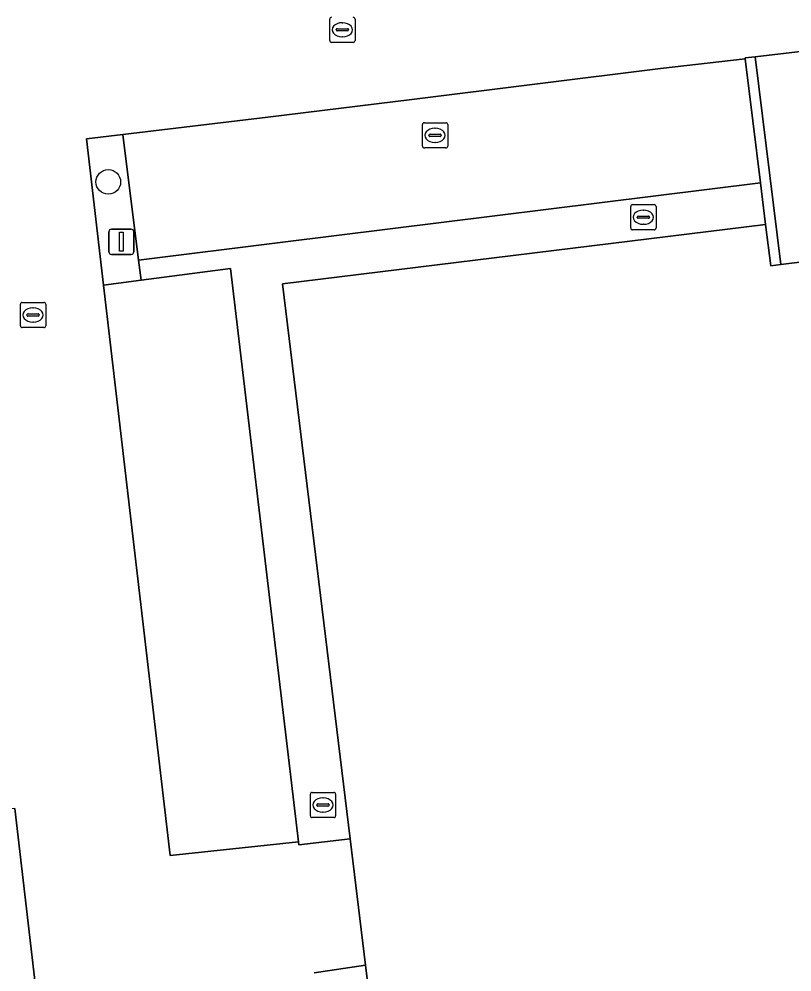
# Model space of a CAD drawing. Extents: x 161477 to 163040, y 383680 to 384871.
# Drawn here: x 161909.43 to 161940.05, y 383960.61 to 383998.38 of the extents above; entities that cross this region are included whole.
import ezdxf

# ---------------------------------------------------------------- set-up
doc = ezdxf.new("R2010")
doc.units = 0
for name, color, linetype in [('IMGEO_Boom', 7, 'Continuous'), ('IMGEO_Groenvoorziening', 7, 'Continuous'), ('IMGEO_Kolk', 7, 'Continuous'), ('IMGEO_Lichtmast', 7, 'Continuous'), ('IMGEO_Muur', 7, 'Continuous'), ('IMGEO_Pand', 7, 'Continuous'), ('IMGEO_Parkeervlak_open', 7, 'Continuous'), ('IMGEO_Rijbaan_lokaal_gesloten', 7, 'Continuous'), ('IMGEO_Rijbaan_lokaal_open', 7, 'Continuous'), ('IMGEO_Rioolput', 7, 'Continuous')]:
    doc.layers.add(name, color=color, linetype=linetype)

msp = doc.modelspace()

# ---------------------------------------------------------------- linework, layer by layer
at = {"layer": 'IMGEO_Boom'}
msp.add_circle((161912.96, 383991.924), 0.489, dxfattribs=at)
at = {"layer": 'IMGEO_Groenvoorziening'}
for points in [[(161913.541, 383993.804), (161912.099, 383993.625), (161912.774, 383987.826), (161914.265, 383988.024), (161914.157, 383988.828)], [(161919.858, 383987.878), (161939.001, 383990.24), (161938.798, 383991.883), (161919.873, 383989.537), (161914.157, 383988.828), (161914.265, 383988.024), (161917.796, 383988.495), (161920.501, 383965.765), (161920.514, 383965.656), (161922.541, 383965.891)]]:
    msp.add_lwpolyline(points, close=True, dxfattribs=at)
msp.add_lwpolyline([(161924.788, 383947.478), (161923.153, 383960.88), (161921.117, 383960.583)], dxfattribs=at)
at = {"layer": 'IMGEO_Kolk'}
for p, q in [((161921.734, 383997.526), (161921.734, 383998.378)), ((161922.222, 383998.232), (161922.247, 383998.232)), ((161922.735, 383998.378), (161922.735, 383997.526)), ((161921.993, 383997.946), (161921.993, 383997.958)), ((161922.431, 383997.909), (161922.033, 383997.909)), ((161922.036, 383997.995), (161922.434, 383997.995)), ((161922.245, 383997.672), (161922.22, 383997.672)), ((161922.477, 383997.958), (161922.477, 383997.946)), ((161922.661, 383997.452), (161921.809, 383997.452)), ((161933.659, 383990.098), (161933.659, 383990.95)), ((161933.734, 383991.024), (161934.586, 383991.024)), ((161934.66, 383990.95), (161934.66, 383990.098)), ((161933.918, 383990.518), (161933.918, 383990.53)), ((161934.356, 383990.481), (161933.958, 383990.481)), ((161933.961, 383990.567), (161934.359, 383990.567)), ((161934.147, 383990.804), (161934.172, 383990.804)), ((161934.402, 383990.53), (161934.402, 383990.518)), ((161934.17, 383990.244), (161934.145, 383990.244)), ((161934.586, 383990.024), (161933.734, 383990.024)), ((161909.48, 383986.223), (161909.48, 383987.075)), ((161909.555, 383987.149), (161910.407, 383987.149)), ((161910.481, 383987.075), (161910.481, 383986.223)), ((161909.782, 383986.692), (161910.18, 383986.692)), ((161909.968, 383986.929), (161909.993, 383986.929)), ((161909.739, 383986.643), (161909.739, 383986.655)), ((161910.177, 383986.606), (161909.779, 383986.606)), ((161909.991, 383986.369), (161909.966, 383986.369)), ((161910.223, 383986.655), (161910.223, 383986.643)), ((161910.407, 383986.149), (161909.555, 383986.149))]:
    msp.add_line(p, q, dxfattribs=at)
for points in [[(161921.734, 383997.526), (161921.734, 383998.378)], [(161922.735, 383998.378), (161922.735, 383997.526)], [(161922.661, 383997.452), (161921.809, 383997.452)], [(161933.659, 383990.098), (161933.659, 383990.95)], [(161933.734, 383991.024), (161934.586, 383991.024)], [(161934.66, 383990.95), (161934.66, 383990.098)], [(161934.586, 383990.024), (161933.734, 383990.024)], [(161909.48, 383986.223), (161909.48, 383987.075)], [(161909.555, 383987.149), (161910.407, 383987.149)], [(161910.481, 383987.075), (161910.481, 383986.223)], [(161910.407, 383986.149), (161909.555, 383986.149)]]:
    msp.add_lwpolyline(points, dxfattribs=at)
for centre, radius, start, end in [((161921.811, 383998.376), 0.0765, 91.552, 178.448), ((161921.811, 383998.376), 0.0765, 91.552, 178.448), ((161922.659, 383998.376), 0.0765, 1.552, 88.448), ((161922.659, 383998.376), 0.0765, 1.552, 88.448), ((161922.033, 383997.955), 0.0403, 85.8775, 175.7526), ((161922.03, 383997.945), 0.0366, 178.938, 274.7102), ((161922.434, 383997.952), 0.043, 264.8664, 352.4533), ((161922.438, 383997.957), 0.0386, 1.7309, 96.639), ((161921.811, 383997.528), 0.0765, 181.552, 268.448), ((161921.811, 383997.528), 0.0765, 181.552, 268.448), ((161922.659, 383997.528), 0.0765, 271.552, 358.448), ((161922.659, 383997.528), 0.0765, 271.552, 358.448), ((161933.736, 383990.948), 0.0765, 91.552, 178.448), ((161933.736, 383990.948), 0.0765, 91.552, 178.448), ((161934.584, 383990.948), 0.0765, 1.552, 88.448), ((161934.584, 383990.948), 0.0765, 1.552, 88.448), ((161933.958, 383990.527), 0.0403, 85.8775, 175.7526), ((161933.955, 383990.517), 0.0366, 178.938, 274.7102), ((161934.359, 383990.524), 0.043, 264.8664, 352.4533), ((161934.363, 383990.529), 0.0386, 1.7309, 96.639), ((161933.736, 383990.1), 0.0765, 181.552, 268.448), ((161933.736, 383990.1), 0.0765, 181.552, 268.448), ((161934.584, 383990.1), 0.0765, 271.552, 358.448), ((161934.584, 383990.1), 0.0765, 271.552, 358.448), ((161909.557, 383987.073), 0.0765, 91.552, 178.448), ((161909.557, 383987.073), 0.0765, 91.552, 178.448), ((161910.405, 383987.073), 0.0765, 1.552, 88.448), ((161910.405, 383987.073), 0.0765, 1.552, 88.448), ((161909.779, 383986.652), 0.0403, 85.8775, 175.7526), ((161910.184, 383986.654), 0.0386, 1.7309, 96.639), ((161909.776, 383986.642), 0.0366, 178.938, 274.7102), ((161910.18, 383986.649), 0.043, 264.8664, 352.4533), ((161909.557, 383986.225), 0.0765, 181.552, 268.448), ((161909.557, 383986.225), 0.0765, 181.552, 268.448), ((161910.405, 383986.225), 0.0765, 271.552, 358.448), ((161910.405, 383986.225), 0.0765, 271.552, 358.448)]:
    msp.add_arc(centre, radius, start, end, dxfattribs=at)
for centre, major_axis, ratio, start_param, end_param in [((161922.221, 383997.952), (-0.387, 0.002), 0.722429, 4.712389, 7.853982), ((161922.246, 383997.952), (-0.39, 0.002), 0.717154, 1.570796, 4.712389), ((161934.146, 383990.524), (-0.387, 0.002), 0.722429, 4.712389, 7.853982), ((161934.171, 383990.524), (-0.39, 0.002), 0.717154, 1.570796, 4.712389), ((161909.967, 383986.649), (-0.387, 0.002), 0.722429, 4.712389, 7.853982), ((161909.992, 383986.649), (-0.39, 0.002), 0.717154, 1.570796, 4.712389)]:
    msp.add_ellipse(centre, major_axis=major_axis, ratio=ratio, start_param=start_param, end_param=end_param, dxfattribs=at)
at = {"layer": 'IMGEO_Lichtmast'}
for p, q in [((161912.983, 383989.151), (161912.983, 383989.951)), ((161912.983, 383989.951), (161912.983, 383989.151)), ((161913.083, 383990.051), (161913.873, 383990.051)), ((161913.873, 383990.051), (161913.083, 383990.051)), ((161913.973, 383989.951), (161913.973, 383989.151)), ((161913.973, 383989.151), (161913.973, 383989.951)), ((161913.873, 383989.051), (161913.083, 383989.051)), ((161913.083, 383989.051), (161913.873, 383989.051))]:
    msp.add_line(p, q, dxfattribs=at)
msp.add_lwpolyline([(161913.403, 383989.926), (161913.553, 383989.926), (161913.553, 383989.176), (161913.403, 383989.176), (161913.403, 383989.926)], dxfattribs=at)
for centre, start, end in [((161913.083, 383989.951), 90, 180), ((161913.083, 383989.951), 90, 180), ((161913.873, 383989.951), 0, 90), ((161913.873, 383989.951), 360, 90), ((161913.083, 383989.151), 180, 270), ((161913.083, 383989.151), 180, 270), ((161913.873, 383989.151), 270, 0), ((161913.873, 383989.151), 270, 0)]:
    msp.add_arc(centre, 0.1, start, end, dxfattribs=at)
at = {"layer": 'IMGEO_Muur'}
msp.add_lwpolyline([(161938.584, 383996.887), (161938.187, 383996.838), (161938.191, 383996.806), (161938.798, 383991.883), (161939.001, 383990.24), (161939.204, 383988.597), (161939.601, 383988.646)], close=True, dxfattribs=at)
at = {"layer": 'IMGEO_Pand'}
msp.add_lwpolyline([(161949.098, 384000.565), (161949.412, 383998.153), (161949.604, 383996.676), (161950.476, 383989.986), (161944.534, 383989.254), (161939.601, 383988.646), (161939.204, 383988.597), (161939.001, 383990.24), (161919.858, 383987.878), (161922.541, 383965.891), (161923.153, 383960.88), (161924.788, 383947.478), (161955.119, 383951.24), (161955.133, 383951.147), (161955.356, 383949.45), (161969.073, 383951.131), (161968.408, 383956.619), (161965.92, 383976.575), (161964.461, 383988.274)], dxfattribs=at)
at = {"layer": 'IMGEO_Parkeervlak_open'}
for points in [[(161938.191, 383996.806), (161934.835, 383996.414), (161924.993, 383995.185), (161919.281, 383994.496), (161913.541, 383993.804), (161914.157, 383988.828), (161919.873, 383989.537), (161938.798, 383991.883)], [(161914.265, 383988.024), (161912.774, 383987.826), (161915.407, 383965.229), (161920.501, 383965.765), (161917.796, 383988.495)], [(161909.262, 383967.093), (161904.284, 383966.57), (161906.742, 383946.246), (161911.624, 383946.759)]]:
    msp.add_lwpolyline(points, close=True, dxfattribs=at)
at = {"layer": 'IMGEO_Rijbaan_lokaal_gesloten'}
msp.add_lwpolyline([(161943.521, 383997.465), (161938.584, 383996.887), (161939.601, 383988.646), (161944.534, 383989.254)], close=True, dxfattribs=at)
at = {"layer": 'IMGEO_Rijbaan_lokaal_open'}
for points in [[(161921.117, 383960.583), (161923.153, 383960.88), (161922.541, 383965.891), (161920.514, 383965.656), (161920.501, 383965.765), (161915.407, 383965.229), (161912.774, 383987.826), (161912.099, 383993.625), (161913.541, 383993.804), (161919.281, 383994.496), (161924.993, 383995.185), (161934.835, 383996.414), (161938.191, 383996.806), (161938.187, 383996.838), (161938.584, 383996.887), (161943.521, 383997.465)], [(161909.262, 383967.093), (161911.624, 383946.759)]]:
    msp.add_lwpolyline(points, dxfattribs=at)
at = {"layer": 'IMGEO_Rioolput'}
for p, q in [((161925.482, 383994.268), (161926.334, 383994.268)), ((161925.407, 383993.342), (161925.407, 383994.194)), ((161925.895, 383994.048), (161925.92, 383994.048)), ((161926.408, 383994.194), (161926.408, 383993.342)), ((161925.666, 383993.762), (161925.666, 383993.774)), ((161926.104, 383993.725), (161925.706, 383993.725)), ((161925.709, 383993.811), (161926.107, 383993.811)), ((161925.918, 383993.488), (161925.893, 383993.488)), ((161926.15, 383993.774), (161926.15, 383993.762)), ((161926.334, 383993.268), (161925.482, 383993.268)), ((161920.966, 383966.802), (161920.966, 383967.654)), ((161921.041, 383967.728), (161921.893, 383967.728)), ((161921.454, 383967.508), (161921.479, 383967.508)), ((161921.967, 383967.654), (161921.967, 383966.802)), ((161921.225, 383967.222), (161921.225, 383967.234)), ((161921.663, 383967.185), (161921.265, 383967.185)), ((161921.268, 383967.271), (161921.666, 383967.271)), ((161921.709, 383967.234), (161921.709, 383967.222)), ((161921.893, 383966.728), (161921.041, 383966.728)), ((161921.477, 383966.948), (161921.452, 383966.948))]:
    msp.add_line(p, q, dxfattribs=at)
for points in [[(161925.482, 383994.268), (161926.334, 383994.268)], [(161925.407, 383993.342), (161925.407, 383994.194)], [(161926.408, 383994.194), (161926.408, 383993.342)], [(161926.334, 383993.268), (161925.482, 383993.268)], [(161920.966, 383966.802), (161920.966, 383967.654)], [(161921.041, 383967.728), (161921.893, 383967.728)], [(161921.967, 383967.654), (161921.967, 383966.802)], [(161921.893, 383966.728), (161921.041, 383966.728)]]:
    msp.add_lwpolyline(points, dxfattribs=at)
for centre, radius, start, end in [((161925.484, 383994.192), 0.0765, 91.552, 178.448), ((161925.484, 383994.192), 0.0765, 91.552, 178.448), ((161926.332, 383994.192), 0.0765, 1.552, 88.448), ((161926.332, 383994.192), 0.0765, 1.552, 88.448), ((161925.706, 383993.771), 0.0403, 85.8775, 175.7526), ((161925.703, 383993.761), 0.0366, 178.938, 274.7102), ((161926.107, 383993.768), 0.043, 264.8664, 352.4533), ((161926.111, 383993.773), 0.0386, 1.7309, 96.639), ((161925.484, 383993.344), 0.0765, 181.552, 268.448), ((161925.484, 383993.344), 0.0765, 181.552, 268.448), ((161926.332, 383993.344), 0.0765, 271.552, 358.448), ((161926.332, 383993.344), 0.0765, 271.552, 358.448), ((161921.043, 383967.652), 0.0765, 91.552, 178.448), ((161921.043, 383967.652), 0.0765, 91.552, 178.448), ((161921.891, 383967.652), 0.0765, 1.552, 88.448), ((161921.891, 383967.652), 0.0765, 1.552, 88.448), ((161921.265, 383967.231), 0.0403, 85.8775, 175.7526), ((161921.262, 383967.221), 0.0366, 178.938, 274.7102), ((161921.666, 383967.228), 0.043, 264.8664, 352.4533), ((161921.67, 383967.233), 0.0386, 1.7309, 96.639), ((161921.043, 383966.804), 0.0765, 181.552, 268.448), ((161921.043, 383966.804), 0.0765, 181.552, 268.448), ((161921.891, 383966.804), 0.0765, 271.552, 358.448), ((161921.891, 383966.804), 0.0765, 271.552, 358.448)]:
    msp.add_arc(centre, radius, start, end, dxfattribs=at)
for centre, major_axis, ratio, start_param, end_param in [((161925.894, 383993.768), (-0.387, 0.002), 0.722429, 4.712389, 7.853982), ((161925.919, 383993.768), (-0.39, 0.002), 0.717154, 1.570796, 4.712389), ((161921.453, 383967.228), (-0.387, 0.002), 0.722429, 4.712389, 7.853982), ((161921.478, 383967.228), (-0.39, 0.002), 0.717154, 1.570796, 4.712389)]:
    msp.add_ellipse(centre, major_axis=major_axis, ratio=ratio, start_param=start_param, end_param=end_param, dxfattribs=at)

doc.saveas('drawing.dxf')
